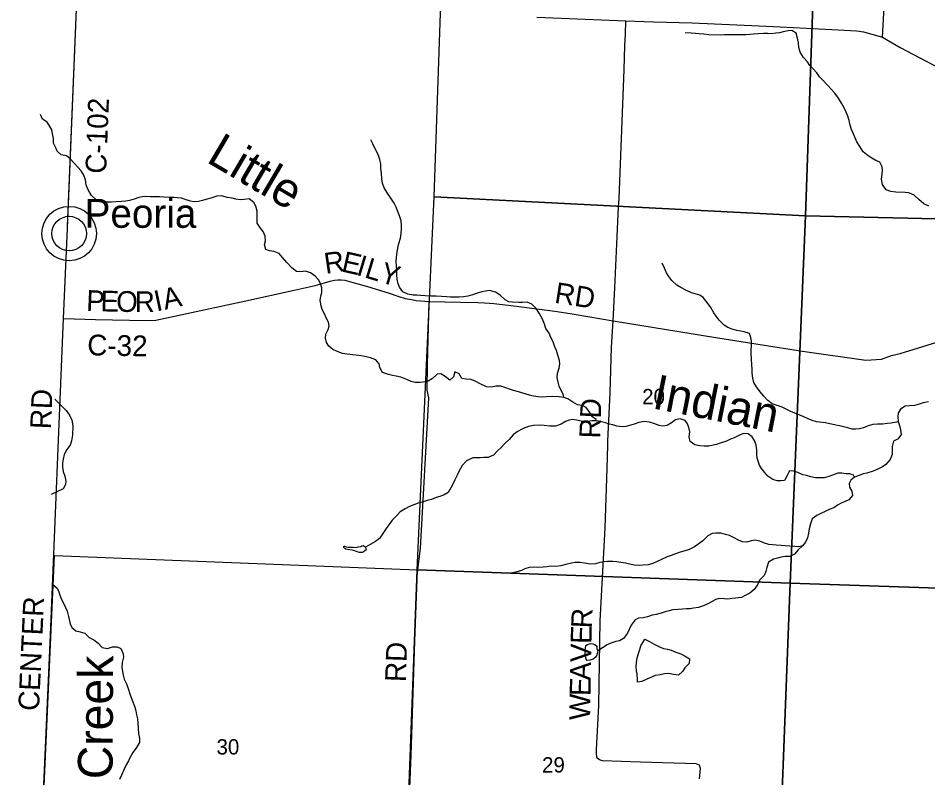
# Model space of a CAD drawing. Extents: x 1310247 to 1552180, y 377264 to 706493.
# Drawn here: x 1313498 to 1326623, y 522581 to 533545 of the extents above; entities that cross this region are included whole.
import ezdxf

# ---------------------------------------------------------------- set-up
doc = ezdxf.new("R2010")
doc.units = 0
for name, color, linetype in [('GM_X_County', 7, 'Continuous'), ('GM_X_County_Road', 7, 'Continuous'), ('GM_X_County_Road_Text', 7, 'Continuous'), ('GM_X_Minor_Lake', 7, 'Continuous'), ('GM_X_Minor_River', 7, 'Continuous'), ('GM_X_Minor_River_Text', 7, 'Continuous'), ('GM_X_Section', 7, 'Continuous'), ('GM_X_Section_Text', 7, 'Continuous'), ('GM_X_Township', 7, 'Continuous'), ('GM_X_Township_Road', 7, 'Continuous'), ('GM_X_Township_Road_Text', 7, 'Continuous'), ('GM_X_Unincorporated', 7, 'Continuous'), ('GM_X_Unincorporated_Location', 7, 'Continuous'), ('GM_X_Unincorporated_Text', 7, 'Continuous')]:
    doc.layers.add(name, color=color, linetype=linetype)

msp = doc.modelspace()

# ---------------------------------------------------------------- linework, layer by layer
at = {"layer": 'GM_X_County'}
msp.add_lwpolyline([(1313786, 520640), (1313963, 524641), (1314154, 529209), (1314208, 530508), (1314346, 533790), (1314451, 536441), (1314452, 536484), (1314518, 538372), (1314549, 539747), (1314757, 545144), (1314796, 546163), (1314825, 546946), (1314817, 547262), (1315032, 552495)], dxfattribs=at)
at = {"layer": 'GM_X_County_Road'}
for points in [[(1314209, 530537), (1314346, 533790), (1314451, 536441), (1314452, 536484), (1314518, 538372), (1314549, 539747), (1314757, 545144), (1314796, 546163), (1314825, 546946)], [(1325968, 533271), (1325984, 533526), (1325994, 533726), (1326010, 533977), (1326025, 534179), (1326046, 534447), (1326066, 534676), (1326060, 534902)], [(1320981, 533557), (1321565, 533536), (1322265, 533507), (1322666, 533493), (1323221, 533477), (1324188, 533432), (1324490, 533419), (1325056, 533392), (1325598, 533362), (1325694, 533347), (1325813, 533315), (1325968, 533271), (1326223, 533120), (1326790, 532825)], [(1313586, 516281), (1313786, 520640), (1313963, 524641), (1314154, 529209), (1314208, 530508), (1314209, 530537)], [(1314154, 529209), (1314612, 529196), (1315349, 529182), (1315485, 529186), (1316785, 529465), (1317481, 529619), (1317781, 529688), (1317920, 529727), (1318001, 529749), (1318064, 529764), (1318109, 529770), (1318156, 529770), (1318211, 529764), (1318280, 529746), (1318536, 529672), (1318834, 529579), (1318990, 529527), (1319084, 529500), (1319173, 529483), (1319241, 529472), (1319426, 529456), (1319879, 529445), (1320128, 529439), (1320224, 529437), (1320361, 529426), (1320651, 529391), (1321240, 529314), (1321461, 529282), (1321746, 529235), (1322081, 529175), (1323592, 528929), (1324813, 528738), (1325729, 528611), (1325953, 528622), (1326101, 528674), (1326222, 528707), (1327329, 529047)]]:
    msp.add_lwpolyline(points, dxfattribs=at)
at = {"layer": 'GM_X_Minor_Lake'}
for points in [[(1322434, 523962), (1322433, 524000), (1322427, 524075), (1322420, 524127), (1322417, 524181), (1322421, 524243), (1322431, 524313), (1322446, 524377), (1322466, 524431), (1322483, 524487), (1322542, 524584)], [(1322542, 524584), (1322607, 524546), (1322674, 524508), (1322744, 524476), (1322811, 524446), (1322865, 524439), (1322919, 524424), (1322986, 524394), (1323060, 524368), (1323123, 524336), (1323184, 524297), (1323179, 524231), (1323119, 524168), (1323081, 524117), (1323024, 524064), (1322954, 524072), (1322886, 524087), (1322822, 524083), (1322759, 524068), (1322689, 524056), (1322638, 524035), (1322567, 524005), (1322498, 523971), (1322434, 523962)]]:
    msp.add_lwpolyline(points, dxfattribs=at)
at = {"layer": 'GM_X_Minor_River'}
for points in [[(1323805, 533305), (1323750, 533304), (1323688, 533302), (1323626, 533299), (1323464, 533303), (1323392, 533313), (1323322, 533319), (1323272, 533322), (1323208, 533328), (1323122, 533332)], [(1326637, 530832), (1326564, 530864), (1326495, 530928), (1326425, 530988), (1326351, 531026), (1326297, 531031), (1326161, 531034), (1326087, 531042), (1326020, 531066), (1325967, 531145), (1325955, 531222), (1325963, 531294), (1325968, 531344), (1325964, 531398), (1325929, 531466), (1325874, 531489), (1325817, 531525), (1325763, 531560), (1325689, 531618), (1325640, 531692), (1325600, 531759), (1325570, 531826), (1325545, 531883), (1325522, 531939), (1325502, 532002), (1325490, 532069), (1325467, 532132), (1325445, 532190), (1325416, 532249), (1325378, 532317), (1325333, 532388), (1325279, 532462), (1325226, 532521), (1325174, 532579), (1325109, 532648), (1325062, 532700), (1325020, 532755), (1324967, 532813), (1324922, 532864), (1324885, 532917), (1324829, 532979), (1324779, 533056), (1324762, 533121), (1324756, 533189), (1324744, 533258), (1324723, 533327), (1324660, 533366), (1324610, 533361), (1324537, 533347), (1324481, 533334), (1324429, 533328), (1324366, 533321), (1324316, 533322), (1324254, 533322), (1324174, 533318), (1324109, 533312), (1324053, 533307), (1323995, 533302), (1323935, 533302), (1323805, 533305)], [(1316833, 530937), (1316758, 530927), (1316700, 530922), (1316640, 530931), (1316584, 530947), (1316512, 530957), (1316435, 530979), (1316363, 530976), (1316276, 530948), (1316207, 530930), (1316156, 530913), (1316100, 530897), (1316036, 530896), (1315982, 530905), (1315906, 530929), (1315853, 530947), (1315799, 530954), (1315744, 530957), (1315690, 530957), (1315598, 530961), (1315538, 530965), (1315474, 530964), (1315408, 530968), (1315342, 530969), (1315292, 530967), (1315241, 530956), (1315174, 530933), (1315104, 530915), (1315049, 530906), (1314987, 530900), (1314909, 530892), (1314840, 530889), (1314768, 530889), (1314684, 530895), (1314621, 530925), (1314556, 530983), (1314525, 531034), (1314497, 531088), (1314480, 531139), (1314468, 531212), (1314445, 531280), (1314405, 531340), (1314358, 531395), (1314305, 531453), (1314247, 531516), (1314196, 531556), (1314116, 531570), (1314063, 531623), (1314040, 531674), (1314006, 531739), (1314006, 531807), (1313995, 531878), (1313983, 531934), (1313948, 531991), (1313915, 532044), (1313850, 532088), (1313818, 532153)], [(1321372, 528071), (1321365, 528107), (1321336, 528162), (1321306, 528231), (1321289, 528289), (1321273, 528360), (1321278, 528422), (1321304, 528494), (1321312, 528556), (1321307, 528606), (1321283, 528681), (1321265, 528748), (1321240, 528803), (1321216, 528873), (1321185, 528938), (1321157, 528997), (1321112, 529067), (1321092, 529129), (1321062, 529200), (1321016, 529288), (1320971, 529355), (1320907, 529417), (1320843, 529445), (1320775, 529442), (1320723, 529440), (1320631, 529444), (1320579, 529453), (1320525, 529481), (1320453, 529545), (1320386, 529589), (1320298, 529613), (1320240, 529604), (1320189, 529595), (1320123, 529575), (1320054, 529553), (1319987, 529534), (1319923, 529524), (1319863, 529519), (1319804, 529519), (1319738, 529520), (1319678, 529524), (1319606, 529527), (1319530, 529531), (1319452, 529533), (1319368, 529539), (1319304, 529543), (1319252, 529546), (1319196, 529548), (1319120, 529559), (1319050, 529595), (1319000, 529661), (1318981, 529711), (1318965, 529778), (1318960, 529840), (1318960, 529901), (1318956, 529965), (1318953, 530033), (1318955, 530094), (1318965, 530168), (1318976, 530232), (1318990, 530291), (1319014, 530369), (1319024, 530437), (1319027, 530499), (1319029, 530549), (1319022, 530618), (1319002, 530691), (1318972, 530764), (1318953, 530816), (1318921, 530877), (1318863, 530959), (1318818, 531032), (1318780, 531098), (1318753, 531165), (1318747, 531225), (1318739, 531301), (1318731, 531374), (1318730, 531440), (1318716, 531505), (1318695, 531561), (1318671, 531614), (1318646, 531669), (1318615, 531732), (1318585, 531791)], [(1321842, 527732), (1321839, 527750), (1321786, 527791), (1321745, 527855), (1321691, 527926), (1321637, 527952), (1321570, 527965), (1321502, 528003), (1321429, 528049), (1321372, 528071), (1321304, 528078), (1321208, 528085), (1321121, 528079), (1321049, 528077), (1320997, 528080), (1320911, 528094), (1320829, 528116), (1320718, 528151), (1320646, 528173), (1320587, 528190), (1320535, 528208), (1320463, 528234), (1320389, 528233), (1320331, 528217), (1320255, 528225), (1320162, 528269), (1320102, 528303), (1320035, 528332), (1319963, 528336), (1319899, 528346), (1319862, 528411), (1319799, 528439), (1319777, 528367), (1319724, 528318), (1319657, 528374), (1319594, 528412), (1319544, 528407), (1319476, 528342), (1319413, 528306), (1319342, 528289), (1319292, 528285), (1319224, 528286), (1319168, 528302), (1319116, 528323), (1319019, 528362), (1318953, 528379), (1318897, 528389), (1318840, 528400), (1318756, 528432), (1318716, 528501), (1318707, 528558), (1318657, 528615), (1318583, 528641), (1318477, 528664), (1318411, 528674), (1318321, 528684), (1318245, 528694), (1318176, 528707), (1318090, 528738), (1318037, 528763), (1317982, 528811), (1317945, 528862), (1317933, 528928), (1317936, 528982), (1317972, 529052), (1317985, 529104), (1317975, 529158), (1317944, 529219), (1317919, 529276), (1317885, 529341), (1317870, 529392), (1317856, 529470), (1317864, 529532), (1317877, 529584), (1317881, 529652), (1317860, 529717), (1317832, 529768), (1317781, 529821), (1317714, 529869), (1317644, 529891), (1317574, 529885), (1317512, 529888), (1317445, 529942), (1317373, 530020), (1317313, 530092), (1317262, 530149), (1317192, 530177), (1317122, 530187), (1317069, 530208), (1317051, 530279), (1317068, 530331), (1317064, 530399), (1317031, 530464), (1316994, 530515), (1316948, 530587), (1316948, 530645), (1316945, 530703), (1316945, 530761), (1316928, 530832), (1316896, 530885), (1316833, 530937)], [(1326197, 527723), (1326171, 527715), (1326094, 527701), (1326042, 527694), (1325968, 527686), (1325896, 527684), (1325827, 527681), (1325763, 527663), (1325694, 527633), (1325639, 527616), (1325581, 527611), (1325531, 527615), (1325467, 527632), (1325407, 527648), (1325348, 527661), (1325296, 527671), (1325146, 527704), (1325018, 527720), (1324954, 527737), (1324895, 527763), (1324836, 527790), (1324776, 527814), (1324716, 527839), (1324655, 527861), (1324597, 527891), (1324520, 527929), (1324451, 527952), (1324377, 527978), (1324312, 528026), (1324256, 528088), (1324203, 528153), (1324149, 528223), (1324110, 528286), (1324096, 528351), (1324088, 528423), (1324087, 528479), (1324085, 528542), (1324077, 528628), (1324073, 528698), (1324072, 528765), (1324080, 528817), (1324079, 528881), (1324071, 528935), (1324050, 528994), (1323974, 529018), (1323921, 529027), (1323865, 529037), (1323799, 529055), (1323737, 529080), (1323682, 529116), (1323612, 529184), (1323571, 529243), (1323534, 529294), (1323490, 529371), (1323440, 529443), (1323383, 529513), (1323332, 529546), (1323280, 529563), (1323215, 529581), (1323141, 529613), (1323058, 529657), (1323001, 529693), (1322927, 529759), (1322886, 529818), (1322851, 529871), (1322823, 529938), (1322788, 530007)], [(1314028, 528048), (1314190, 527882), (1314239, 527817), (1314273, 527743), (1314285, 527663), (1314282, 527532), (1314267, 527442), (1314246, 527381), (1314200, 527318), (1314162, 527246), (1314146, 527180), (1314139, 527122), (1314138, 527064), (1314148, 527002), (1314172, 526933), (1314187, 526864), (1314183, 526814), (1314146, 526753), (1313972, 526669)], [(1326634, 528005), (1326555, 527991), (1326498, 527974), (1326432, 527956), (1326357, 527949)], [(1326357, 527949), (1326295, 527943), (1326228, 527900), (1326196, 527843), (1326189, 527791), (1326197, 527723), (1326216, 527664), (1326230, 527605), (1326237, 527537), (1326197, 527472), (1326128, 527441), (1326108, 527363), (1326109, 527307), (1326107, 527247), (1326079, 527177), (1326019, 527105), (1325968, 527068), (1325901, 527035), (1325832, 527005), (1325745, 526977), (1325689, 526966), (1325632, 526946), (1325567, 526919), (1325512, 526878), (1325487, 526827), (1325495, 526774), (1325524, 526719), (1325536, 526653), (1325485, 526592), (1325432, 526567), (1325373, 526543), (1325320, 526516), (1325265, 526479), (1325198, 526451), (1325140, 526426), (1325089, 526399), (1325020, 526367), (1324954, 526318), (1324929, 526248), (1324911, 526173), (1324901, 526111), (1324887, 526043), (1324858, 525981), (1324816, 525928), (1324750, 525870), (1324701, 525807), (1324634, 525774), (1324565, 525774), (1324507, 525765), (1324453, 525752), (1324398, 525736), (1324325, 525691), (1324299, 525618), (1324285, 525558), (1324262, 525502), (1324196, 525434), (1324164, 525368), (1324118, 525297), (1324053, 525245), (1323988, 525210), (1323935, 525185), (1323848, 525175), (1323794, 525167), (1323738, 525158), (1323684, 525163), (1323614, 525169), (1323563, 525154), (1323449, 525093), (1323372, 525057), (1323314, 525040), (1323243, 525028), (1323193, 525021), (1323139, 525018), (1323082, 525014), (1323020, 525011), (1322946, 525003), (1322889, 524992), (1322835, 524976), (1322774, 524955), (1322701, 524939), (1322647, 524926), (1322580, 524902), (1322518, 524889), (1322449, 524885), (1322399, 524862), (1322341, 524785), (1322289, 524666), (1322233, 524589), (1322174, 524560), (1322120, 524546), (1322047, 524524), (1321994, 524501), (1321929, 524458), (1321860, 524412)], [(1325567, 526919), (1325552, 526950), (1325496, 526967), (1325444, 526970), (1325384, 526976), (1325326, 526977), (1325245, 526947), (1325193, 526928), (1325126, 526912), (1325054, 526910), (1325002, 526911), (1324936, 526923), (1324874, 526942), (1324818, 526956), (1324749, 526986), (1324691, 527005), (1324627, 527013), (1324595, 526943), (1324557, 526874), (1324501, 526865), (1324449, 526868), (1324385, 526886), (1324316, 526936), (1324264, 526991), (1324223, 527043), (1324194, 527094), (1324159, 527193), (1324156, 527245), (1324154, 527313), (1324145, 527384), (1324127, 527438), (1324090, 527500), (1324031, 527543), (1323965, 527549), (1323896, 527522), (1323827, 527490), (1323777, 527467), (1323720, 527441), (1323629, 527411), (1323574, 527392), (1323524, 527381), (1323461, 527369), (1323397, 527368), (1323331, 527372), (1323259, 527388), (1323196, 527433), (1323178, 527502), (1323188, 527572), (1323175, 527639), (1323157, 527689), (1323120, 527740), (1323048, 527764), (1322980, 527746), (1322924, 527705), (1322863, 527666), (1322801, 527656), (1322747, 527667), (1322671, 527693), (1322608, 527713), (1322534, 527725), (1322455, 527707), (1322386, 527684), (1322336, 527671), (1322267, 527651), (1322215, 527646), (1322137, 527658), (1322077, 527674), (1322026, 527687), (1321972, 527703), (1321896, 527724), (1321842, 527732), (1321774, 527731), (1321714, 527725), (1321646, 527725), (1321578, 527738), (1321500, 527750), (1321446, 527744), (1321393, 527725), (1321332, 527686), (1321251, 527658), (1321169, 527658), (1321087, 527666), (1321015, 527672), (1320932, 527666), (1320860, 527652), (1320785, 527623), (1320697, 527573), (1320638, 527529), (1320580, 527464), (1320516, 527401), (1320465, 527346), (1320414, 527299), (1320356, 527239), (1320279, 527206), (1320217, 527202), (1320164, 527201), (1320108, 527201), (1320058, 527200), (1319965, 527154), (1319903, 527087), (1319863, 527010)], [(1319863, 527010), (1319833, 526950), (1319797, 526883), (1319770, 526820), (1319742, 526768), (1319701, 526701), (1319645, 526664), (1319581, 526642), (1319530, 526625), (1319463, 526598), (1319399, 526584), (1319340, 526565), (1319271, 526543), (1319207, 526522), (1319146, 526498), (1319081, 526465), (1319010, 526419), (1318962, 526366), (1318896, 526301), (1318859, 526250), (1318819, 526195), (1318759, 526106), (1318711, 526037), (1318656, 525992), (1318579, 525950), (1318509, 525909)], [(1324816, 525928), (1324756, 525916), (1324706, 525919), (1324627, 525923), (1324565, 525928), (1324509, 525932), (1324437, 525937), (1324383, 525943), (1324331, 525948), (1324268, 525968), (1324200, 525994), (1324130, 526009), (1324074, 526003), (1324013, 525984), (1323947, 525988), (1323890, 526011), (1323817, 526047), (1323759, 526077), (1323705, 526092), (1323634, 526110), (1323564, 526114), (1323511, 526105), (1323450, 526072), (1323376, 526002), (1323305, 525947), (1323254, 525913), (1323181, 525876), (1323104, 525850), (1323051, 525837), (1322982, 525815), (1322918, 525790), (1322861, 525768), (1322792, 525735), (1322707, 525699), (1322640, 525671), (1322589, 525654), (1322515, 525648), (1322455, 525645), (1322391, 525651), (1322319, 525665), (1322259, 525680), (1322193, 525690), (1322135, 525697), (1322077, 525701), (1322003, 525705), (1321951, 525700), (1321892, 525689), (1321828, 525671), (1321753, 525665), (1321670, 525681), (1321608, 525686), (1321533, 525686), (1321483, 525681), (1321398, 525659), (1321330, 525641), (1321255, 525631), (1321181, 525633), (1321125, 525628), (1321075, 525621), (1320998, 525617), (1320932, 525621), (1320870, 525616), (1320809, 525598), (1320759, 525575), (1320680, 525547), (1320609, 525532)], [(1318509, 525909), (1318520, 525871), (1318500, 525855), (1318477, 525838), (1318459, 525832), (1318425, 525831), (1318391, 525840), (1318354, 525857), (1318318, 525864), (1318282, 525871), (1318250, 525875), (1318228, 525880), (1318212, 525892), (1318196, 525907), (1318199, 525923), (1318205, 525923), (1318231, 525916), (1318259, 525911), (1318299, 525908), (1318331, 525910), (1318373, 525905), (1318405, 525912), (1318441, 525919), (1318456, 525927)], [(1318456, 525927), (1318482, 525936), (1318509, 525909)], [(1314000, 525370), (1314059, 525316), (1314084, 525265), (1314100, 525215), (1314129, 525144), (1314155, 525093), (1314182, 525038), (1314207, 524985), (1314223, 524907), (1314248, 524802), (1314271, 524751), (1314332, 524701), (1314394, 524688), (1314461, 524666), (1314522, 524604), (1314591, 524570), (1314650, 524523), (1314711, 524461), (1314786, 524447), (1314861, 524470), (1314927, 524470), (1314979, 524445), (1315011, 524372), (1315016, 524321), (1314998, 524243), (1314996, 524175), (1315013, 524062), (1315028, 524006), (1315062, 523935), (1315084, 523868), (1315107, 523791), (1315129, 523740), (1315154, 523676), (1315180, 523601), (1315195, 523548), (1315207, 523488), (1315218, 523433), (1315224, 523373), (1315230, 523293), (1315236, 523218), (1315247, 523150), (1315247, 523089), (1315205, 523020), (1315151, 522945), (1315113, 522880), (1315088, 522824), (1315058, 522769), (1315024, 522696), (1314990, 522618), (1314961, 522555)], [(1321860, 524412), (1321853, 524374), (1321844, 524342), (1321821, 524316), (1321793, 524293), (1321752, 524280), (1321710, 524275), (1321692, 524293), (1321684, 524344), (1321681, 524382), (1321681, 524416), (1321682, 524448), (1321689, 524488), (1321714, 524506), (1321754, 524519)], [(1321754, 524519), (1321790, 524516), (1321820, 524503), (1321846, 524482), (1321847, 524444), (1321860, 524412)]]:
    msp.add_lwpolyline(points, dxfattribs=at)
at = {"layer": 'GM_X_Section'}
for points in [[(1325047, 536089), (1324860, 530690), (1319498, 530966), (1319683, 536279)], [(1330102, 535933), (1329900, 530577), (1324860, 530690), (1325047, 536089)], [(1319498, 530966), (1324860, 530690), (1324638, 525389), (1319256, 525581)], [(1324860, 530690), (1329900, 530577), (1329775, 525219), (1324638, 525389)], [(1319256, 525581), (1319057, 520317), (1313792, 520640), (1314023, 525789)], [(1324638, 525389), (1324431, 520023), (1319057, 520317), (1319256, 525581)], [(1329775, 525219), (1329657, 519925), (1324431, 520023), (1324638, 525389)]]:
    msp.add_lwpolyline(points, close=True, dxfattribs=at)
at = {"layer": 'GM_X_Township'}
msp.add_lwpolyline([(1313786, 520640), (1313963, 524641), (1314154, 529209), (1314208, 530508), (1314346, 533790), (1314451, 536441), (1314452, 536484), (1314518, 538372), (1314549, 539747), (1314757, 545144), (1314796, 546163), (1314825, 546946), (1314817, 547262), (1318878, 547086), (1321996, 546951), (1325110, 546816), (1329979, 546605)], dxfattribs=at)
at = {"layer": 'GM_X_Township_Road'}
for points in [[(1322081, 529175), (1322106, 529654), (1322142, 530395), (1322162, 530821), (1322169, 530940), (1322240, 532801), (1322253, 533151), (1322259, 533314), (1322265, 533507)], [(1319061, 520307), (1319166, 522905), (1319252, 525459), (1319277, 525703), (1319302, 525889), (1319422, 528065), (1319399, 528174), (1319406, 528546), (1319426, 529456)], [(1322005, 527384), (1322006, 527441), (1322039, 528138), (1322059, 528794), (1322081, 529175)], [(1323327, 522568), (1323342, 522717), (1323329, 522761), (1323282, 522780), (1322475, 522808), (1321929, 522826), (1321885, 522841), (1321854, 522864), (1321840, 522918), (1321841, 522982), (1321876, 523624), (1321893, 524846), (1321939, 525651), (1321965, 526190), (1321998, 527044), (1322005, 527384)]]:
    msp.add_lwpolyline(points, dxfattribs=at)
at = {"layer": 'GM_X_Unincorporated'}
for radius in [393, 249]:
    msp.add_circle((1314234, 530436), radius, dxfattribs=at)
at = {"layer": 'GM_X_Unincorporated_Location'}
msp.add_line((1314234, 530436), (1314234, 530436), dxfattribs=at)

# ---------------------------------------------------------------- texts
at = {"layer": 'GM_X_County_Road_Text'}
for s, rotation, p in [('C-102', 87.7974, (1314767, 531296)), ('R', 8.3033, (1317935, 529854)), ('E', 347.3359, (1318150, 529891)), ('I', 343.1473, (1318364, 529843)), ('L', 343.0083, (1318481, 529807)), ('Y', 343.0063, (1318696, 529742)), ('RD', 351.1807, (1321225, 529439)), ('P', 357.4762, (1314475, 529322)), ('E', 358.811, (1314684, 529313)), ('O', 358.9879, (1314910, 529308)), ('R', 0.0766, (1315180, 529303)), ('I', 11.7599, (1315493, 529310)), ('A', 12.3168, (1315616, 529336)), ('C-32', 358.9598, (1314493, 528679)), ('RD', 87.5319, (1313970, 527608)), ('CENTER', 87.3572, (1313798, 523542))]:
    msp.add_text(s, height=300, rotation=rotation, dxfattribs=at).set_placement(p)
at = {"layer": 'GM_X_Minor_River_Text'}
for s, height, rotation, p in [('Little', 500.1, 329.5559, (1316197, 531477)), ('Indian', 500, 348.8159, (1322631, 527916)), ('Creek', 500, 89.6683, (1314859, 522559))]:
    msp.add_text(s, height=height, rotation=rotation, dxfattribs=at).set_placement(p)
at = {"layer": 'GM_X_Section_Text'}
for s, p in [('20', (1322501, 527972)), ('30', (1316360, 522917)), ('29', (1321057, 522657))]:
    msp.add_text(s, height=221, rotation=0, dxfattribs=at).set_placement(p)
at = {"layer": 'GM_X_Township_Road_Text'}
for s, rotation, p in [('RD', 88.0251, (1321894, 527475)), ('R', 87.5794, (1321774, 524734)), ('E', 88.8294, (1321769, 524511)), ('RD', 88.0251, (1319091, 523959)), ('V', 88.9545, (1321764, 524247)), ('A', 88.9547, (1321759, 523983)), ('E', 88.9545, (1321755, 523759)), ('W', 88.9547, (1321749, 523411))]:
    msp.add_text(s, height=300, rotation=rotation, dxfattribs=at).set_placement(p)
at = {"layer": 'GM_X_Unincorporated_Text'}
msp.add_text('Peoria', height=417, rotation=0, dxfattribs=at).set_placement((1314457, 530519))

doc.saveas('drawing.dxf')
